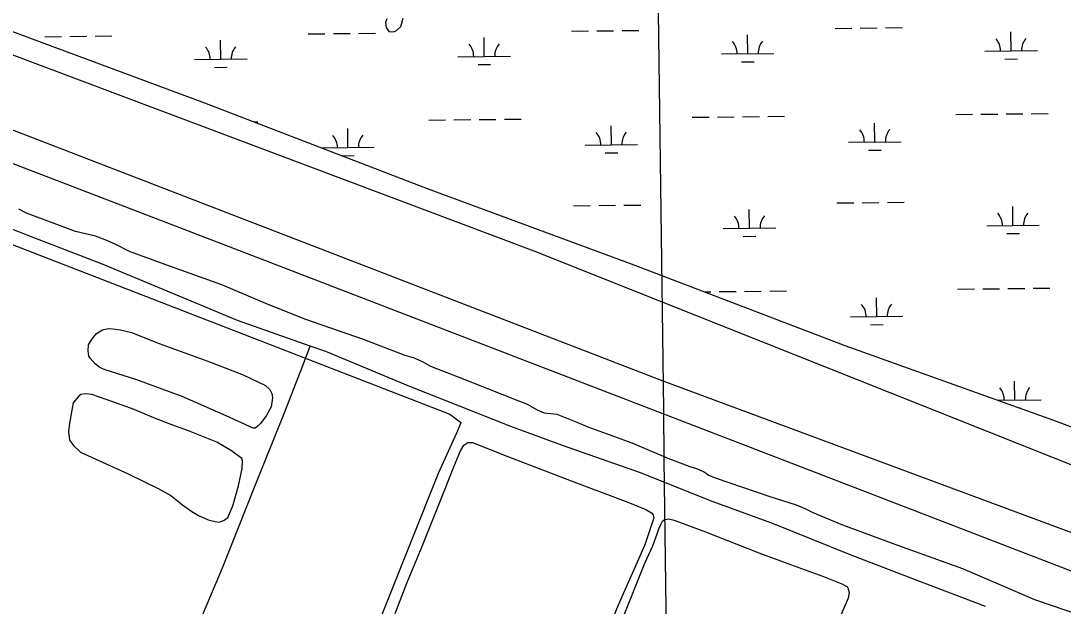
# Model space of a CAD drawing. Extents: x 3734862 to 3772949, y 391520 to 417239.
# Drawn here: x 3745610 to 3747596, y 410026 to 411141 of the extents above; entities that cross this region are included whole.
import ezdxf

# ---------------------------------------------------------------- set-up
doc = ezdxf.new("R2010")
doc.units = 0
for name, color, linetype in [('V-GRID-MAJR', 7, 'Continuous'), ('V-LEVE-TOET', 7, 'Continuous'), ('V-ROAD-CNTR', 7, 'Continuous'), ('V-SITE-VEGE', 7, 'Continuous'), ('V-TOPO-SHOR', 7, 'Continuous'), ('V-WETL-SWMP', 7, 'Continuous')]:
    doc.layers.add(name, color=color, linetype=linetype)

msp = doc.modelspace()

# ---------------------------------------------------------------- linework, layer by layer
at = {"layer": 'V-GRID-MAJR'}
msp.add_spline([(3747006.7490000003, 396956.275), (3746929.2090000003, 403013.981), (3746851.637, 409074.29000000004), (3746774.0640000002, 415134.602), (3746774.031, 415137.2)], degree=3, dxfattribs=at)
at = {"layer": 'V-LEVE-TOET'}
for points in [[(3745007.843, 411297.25800000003), (3746587.434, 410703.273), (3748006.055, 410138.781), (3748071.362, 410105.843)], [(3748011.265, 410017.928), (3746833.725, 410454.756), (3745460.977, 410984.521), (3744926.801, 411188.305)]]:
    msp.add_lwpolyline(points, dxfattribs=at)
at = {"layer": 'V-ROAD-CNTR'}
msp.add_lwpolyline([(3744107.446746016, 411440.79309265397), (3744832.3472962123, 411162.18764986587), (3746024.8509112, 410704.10556603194), (3747060.10884068, 410305.19536385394), (3748083.560793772, 409911.2581517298)], dxfattribs=at)
at = {"layer": 'V-SITE-VEGE'}
for points in [[(3743285.342, 411610.283), (3746426.988, 410392.01), (3746447.826, 410376.375), (3746448.203, 410375.789), (3746448.146, 410375.185), (3746439.827, 410355.67600000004), (3746405.291, 410278.751)], [(3746405.291, 410278.751), (3746146.383, 409631.233), (3746133.669, 409595.458), (3746133.68, 409594.762), (3746133.985, 409594.344), (3746163.769, 409570.45), (3746810.255, 409299.63300000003), (3746810.7630000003, 409299.158), (3746810.861, 409298.599), (3746807.83, 409271.836)]]:
    msp.add_lwpolyline(points, dxfattribs=at)
at = {"layer": 'V-TOPO-SHOR'}
for points in [[(3746307.004, 411145.119), (3746305.007, 411137.654), (3746306.269, 411128.728), (3746311.29, 411120.68200000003), (3746320.185, 411120.067), (3746325.852, 411122.78500000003), (3746333.9450000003, 411130.621), (3746338.414, 411146.012)], [(3747447.515, 410025.5), (3747317.8540000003, 410075.05100000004), (3747191.8340000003, 410123.367), (3747040.518, 410183.955), (3746927.144, 410225.446), (3746792.642, 410279.705), (3746641.637, 410332.13), (3746543.345, 410368.343), (3746348.001, 410445.79600000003), (3746190.9760000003, 410511.099), (3746161.5100000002, 410521.466), (3746022.985, 410570.19800000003), (3745889.011, 410625.844), (3745763.528, 410677.98), (3745636.818, 410727.17100000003), (3745462.443, 410795.328), (3745325.825, 410842.305), (3745124.734, 410916.14), (3744949.313, 410983.259), (3744794.531, 411045.598), (3744683.9390000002, 411088.119), (3744579.065, 411127.485)], [(3747632.992, 410007.201), (3747541.62, 410037.998), (3747404.713, 410097.479), (3747282.4930000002, 410141.093), (3747175.878, 410180.119), (3747127.3510000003, 410200.481), (3747115.569, 410206.09), (3747104.481, 410211.695), (3747087.669, 410218.544), (3747037.384, 410234.398), (3746933.532, 410269.767), (3746919.321, 410275.908), (3746912.7430000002, 410280.453), (3746902.521, 410285.534), (3746898.0160000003, 410287.465), (3746884.839, 410291.692), (3746843.4080000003, 410307.333), (3746774.7770000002, 410336.466), (3746690.699, 410367.05700000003), (3746669.7290000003, 410376.007), (3746647.369, 410384.79000000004), (3746631.598, 410391.45900000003), (3746625.347, 410391.836), (3746607.8200000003, 410393.996), (3746594.127, 410399.442), (3746573.69, 410411.169), (3746560.344, 410416.264), (3746456.688, 410457.015), (3746391.343, 410482.83400000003), (3746377.8340000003, 410490.36100000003), (3746360.1580000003, 410498.602), (3746342.469, 410503.718), (3746262.73, 410533.942), (3746152.8140000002, 410571.945), (3746081.404, 410600.916), (3745993.1890000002, 410638.298), (3745881.024, 410678.39400000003), (3745816.883, 410701.604), (3745789.855, 410715.442), (3745770.6180000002, 410723.689), (3745752.2460000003, 410730.892), (3745714.259, 410740.092), (3745620.58, 410774.826), (3745606.375, 410782.18200000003)], [(3746052.872, 410364.996), (3746000.926, 410388.544), (3745917.593, 410425.24700000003), (3745829.365, 410458.174), (3745770.8910000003, 410476.332), (3745760.61, 410480.715), (3745751.4220000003, 410487.805), (3745742.256, 410498.69), (3745739.56, 410502.49700000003), (3745737.9790000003, 410512.264), (3745739.114, 410523.645), (3745745.674, 410535.544), (3745754.394, 410545.806), (3745765.269, 410552.264), (3745776.123, 410554.92600000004), (3745785.339, 410554.34), (3745799.97, 410552.64900000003), (3745820.549, 410547.13300000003), (3745873.59, 410526.293), (3745971.5640000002, 410490.609), (3746033.809, 410466.473), (3746076.008, 410446.22000000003), (3746084.108, 410438.593), (3746087.8680000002, 410430.987), (3746089.457, 410422.846), (3746086.6720000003, 410406.05100000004), (3746077.376, 410388.743), (3746066.466, 410374.153), (3746058.844, 410367.139), (3746056.1240000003, 410364.982), (3746052.872, 410364.996)], [(3745933.762, 409956.521), (3745994.309, 410098.98), (3746055.43, 410252.897), (3746111.625, 410393.12200000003), (3746144.1240000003, 410476.496), (3746161.5100000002, 410521.466)], [(3746030.921, 410307.081), (3746011.469, 410321.808), (3745983.35, 410338.2), (3745929.23, 410360.132), (3745897.8340000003, 410371.659), (3745860.487, 410385.925), (3745825.855, 410400.72000000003), (3745786.877, 410414.45), (3745745.196, 410429.275), (3745733.816, 410430.412), (3745724.594, 410429.369), (3745720.782, 410426.13300000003), (3745709.881, 410413.17), (3745702.66, 410374.706), (3745700.96, 410358.449), (3745702.512, 410342.17600000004), (3745710.057, 410331.83900000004), (3745723.555, 410319.31), (3745814.458, 410278.235), (3745871.806, 410250.325), (3745895.602, 410237.205), (3745917.751, 410219.21400000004), (3745935.5870000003, 410206.664), (3745948.565, 410199.014), (3745966.96, 410190.257), (3745979.961, 410187.48600000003), (3745988.63, 410186.364), (3745997.322, 410190.12), (3746004.393, 410194.967), (3746013.71, 410217.155), (3746024.724, 410255.06), (3746031.38, 410288.102), (3746032.529, 410302.737), (3746030.921, 410307.081)], [(3746323.369, 410011.889), (3746345.611, 410070.021), (3746374.0160000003, 410138.776), (3746417.1, 410246.66500000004), (3746434.75, 410291.67600000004), (3746447.574, 410321.755), (3746454.194, 410332.601), (3746461.241, 410337.553), (3746470.5330000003, 410337.74), (3746537.7090000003, 410311.38), (3746658.273, 410264.83900000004), (3746766.399, 410224.473), (3746800.779, 410210.495), (3746811.17, 410203.878), (3746814.779, 410199.784), (3746815.659, 410194.341), (3746798.661, 410143.208), (3746747.84, 410027.87700000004), (3746707.517, 409929.266)], [(3746759.315, 410009.699), (3746798.9560000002, 410108.087), (3746814.287, 410141.326), (3746822.322, 410163.94800000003), (3746825.31, 410173.451), (3746828.971, 410181.594), (3746832.623, 410187.695), (3746835.355, 410190.4), (3746837.852, 410191.295), (3746843.973, 410192.401), (3746854.84, 410190.087), (3746914.1070000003, 410167.842), (3747016.116, 410127.50200000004), (3747076.063, 410105.253), (3747139.1780000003, 410082.536), (3747173.7830000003, 410068.786), (3747183.503, 410063.304), (3747185.3030000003, 410060.803), (3747187.757, 410052.183), (3747186.122, 410041.31200000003), (3747163.684, 409989.75200000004)]]:
    msp.add_lwpolyline(points, dxfattribs=at)
at = {"layer": 'V-WETL-SWMP'}
for p, q in [((3747161.214176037, 411126.79779500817), (3747193.2123779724, 411127.13578710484)), ((3747209.2114789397, 411127.3047831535), (3747241.209680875, 411127.64277524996)), ((3747257.208781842, 411127.8117712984), (3747289.206983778, 411128.14976339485)), ((3745655.574781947, 411110.89395714), (3745687.572983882, 411111.23194923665)), ((3745703.5720848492, 411111.40094528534), (3745735.5702867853, 411111.7389373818)), ((3745751.5693877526, 411111.9079334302), (3745783.567589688, 411112.2459255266)), ((3745990.890375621, 411068.0032542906), (3745990.5101321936, 411104.0012460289)), ((3746157.454579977, 411116.19523642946), (3746189.452781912, 411116.5332285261)), ((3746205.4518828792, 411116.7022245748), (3746237.4500848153, 411117.04021667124)), ((3746253.4491857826, 411117.2092127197), (3746285.4473877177, 411117.54720481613)), ((3746492.7701736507, 411073.3045335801), (3746492.3899302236, 411109.3025253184)), ((3746659.334378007, 411121.4965157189), (3746691.3325799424, 411121.8345078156)), ((3746707.3316809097, 411122.0035038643), (3746739.329882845, 411122.3414959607)), ((3746755.3289838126, 411122.51049200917), (3746787.327185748, 411122.8484841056)), ((3746994.6499716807, 411078.6058128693), (3746994.2697282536, 411114.60380460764)), ((3747496.5297697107, 411083.9070921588), (3747496.149526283, 411119.9050838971)), ((3747446.5325791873, 411083.3789795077), (3747546.5269602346, 411084.43520480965)), ((3745940.8931850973, 411067.4751416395), (3746040.887566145, 411068.53136694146)), ((3746442.7729831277, 411072.77642092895), (3746542.767364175, 411073.83264623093)), ((3746944.6527811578, 411078.0777002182), (3747044.6471622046, 411079.1339255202)), ((3747484.6934311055, 411068.3502059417), (3747508.692082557, 411068.60370001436)), ((3745979.0540370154, 411052.44636807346), (3746003.0526884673, 411052.69986214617)), ((3746480.933835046, 411057.74764736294), (3746504.932486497, 411058.00114143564)), ((3746982.813633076, 411063.0489266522), (3747006.812284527, 411063.3024207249)), ((3746054.0732793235, 410948.59294767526), (3746061.3107177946, 410948.6693956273)), ((3746387.2004051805, 410952.111718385), (3746419.198607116, 410952.4497104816)), ((3746435.197708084, 410952.61870652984), (3746467.195910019, 410952.95669862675)), ((3746483.195010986, 410953.12569467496), (3746515.193212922, 410953.46368677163)), ((3746531.1923138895, 410953.6326828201), (3746563.190515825, 410953.97067491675)), ((3746889.0802032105, 410957.41299767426), (3746921.0784051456, 410957.7509897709)), ((3746937.077506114, 410957.9199858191), (3746969.075708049, 410958.257977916)), ((3746985.074809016, 410958.4269739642), (3747017.073010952, 410958.7649660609)), ((3747033.0721119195, 410958.9339621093), (3747065.0703138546, 410959.271954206)), ((3747236.912640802, 410910.3422677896), (3747236.532397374, 410946.3402595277)), ((3747390.9600012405, 410962.7142769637), (3747422.9582031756, 410963.0522690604)), ((3747438.9573041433, 410963.2212651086), (3747470.955506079, 410963.5592572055)), ((3747486.954607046, 410963.72825325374), (3747518.9528089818, 410964.06624535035)), ((3747534.9519099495, 410964.2352413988), (3747566.9501118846, 410964.57323349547)), ((3746233.1530447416, 410899.7397092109), (3746232.7728013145, 410935.73770094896)), ((3746735.032842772, 410905.04098850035), (3746734.6525993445, 410941.03898023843)), ((3746685.0356522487, 410904.51287584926), (3746785.030033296, 410905.5691011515)), ((3747186.915450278, 410909.8141551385), (3747286.909831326, 410910.8703804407)), ((3746183.155854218, 410899.2115965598), (3746283.150235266, 410900.267821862)), ((3746723.196504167, 410889.48410228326), (3746747.195155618, 410889.7375963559)), ((3747225.0763021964, 410894.7853815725), (3747249.074953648, 410895.03887564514)), ((3746221.6926070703, 410884.1867935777), (3746245.3153575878, 410884.43631706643)), ((3746662.8481969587, 410788.84007401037), (3746694.8463988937, 410789.17806610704)), ((3746710.8454998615, 410789.3470621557), (3746742.8437017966, 410789.68505425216)), ((3746758.842802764, 410789.8540503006), (3746790.8410047, 410790.19204239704)), ((3747164.7279949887, 410794.1413532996), (3747196.7261969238, 410794.4793453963)), ((3747212.725297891, 410794.64834144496), (3747244.7234998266, 410794.9863335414)), ((3747260.722600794, 410795.15532958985), (3747292.7208027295, 410795.4933216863)), ((3747500.043588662, 410751.25065045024), (3747499.663345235, 410787.24864218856)), ((3746998.1637906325, 410745.94937116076), (3746997.783547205, 410781.9473628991)), ((3747450.046398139, 410750.72253779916), (3747550.0407791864, 410751.7787631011)), ((3746948.166600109, 410745.4212585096), (3747048.1609811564, 410746.4774838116)), ((3746986.3274520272, 410730.3924849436), (3747010.3261034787, 410730.6459790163)), ((3747488.2072500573, 410735.69376423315), (3747512.205901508, 410735.9472583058)), ((3747394.473820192, 410630.05783525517), (3747426.4720221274, 410630.39582735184)), ((3747442.471123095, 410630.56482340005), (3747474.46932503, 410630.90281549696)), ((3747490.468425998, 410631.0718115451), (3747522.4666279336, 410631.4098036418)), ((3747538.465728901, 410631.57879969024), (3747570.4639308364, 410631.9167917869)), ((3746912.515499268, 410624.9669834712), (3746924.5922240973, 410625.0945480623)), ((3746940.591325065, 410625.2635441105), (3746972.5895270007, 410625.6015362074)), ((3746988.588627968, 410625.77053225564), (3747020.5868299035, 410626.1085243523)), ((3747036.5859308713, 410626.27752040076), (3747068.5841328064, 410626.61551249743)), ((3747240.4264597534, 410577.685826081), (3747240.046216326, 410613.6838178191)), ((3747190.42926923, 410577.15771342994), (3747290.423650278, 410578.21393873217)), ((3747228.590121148, 410562.12893986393), (3747252.588772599, 410562.3824339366)), ((3747503.557407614, 410418.5942087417), (3747503.1771641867, 410454.59220048)), ((3747471.575950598, 410418.25639351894), (3747553.5545981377, 410419.1223213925)), ((3747513.556847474, 410403.2679705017), (3747515.71972046, 410403.29081659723))]:
    msp.add_line(p, q, dxfattribs=at)
for points in [[(3745447.983, 411174.686), (3745959.7120000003, 410984.852), (3746384.048, 410821.805), (3746777.904, 410676.606), (3747180.0530000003, 410522.34), (3747577.0500000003, 410380.60000000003), (3747851.977, 410277.262), (3748108.835, 410171.575), (3748274.356, 410097.603), (3748393.626, 410054.422), (3748489.735, 410023.893)], [(3746307.004, 411145.118), (3746305.007, 411137.653), (3746306.268, 411128.729), (3746311.291, 411120.681), (3746320.184, 411120.067), (3746325.852, 411122.786), (3746333.946, 411130.621), (3746338.414, 411146.011)]]:
    msp.add_lwpolyline(points, dxfattribs=at)
for centre, radius, start, end in [((3747441.28492266, 411083.79837898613), 35.24628790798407, 359.8333636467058, 41.37702198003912), ((3747551.764586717, 411084.96535872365), 35.246287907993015, 139.83336126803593, 181.37701960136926), ((3745935.6455285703, 411067.8945411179), 35.24628790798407, 359.8333636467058, 41.37702198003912), ((3746046.125192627, 411069.0615208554), 35.246287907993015, 139.83336126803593, 181.37701960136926), ((3746437.5253266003, 411073.1958204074), 35.24628790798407, 359.8333636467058, 41.37702198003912), ((3746548.004990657, 411074.36280014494), 35.246287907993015, 139.83336126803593, 181.37701960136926), ((3746939.40512463, 411078.49709969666), 35.24628790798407, 359.8333636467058, 41.37702198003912), ((3747049.884788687, 411079.6640794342), 35.246287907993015, 139.83336126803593, 181.37701960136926), ((3746679.7879957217, 410904.9322753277), 35.24628790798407, 359.8333636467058, 41.37702198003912), ((3746790.2676597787, 410906.0992550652), 35.246287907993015, 139.83336126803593, 181.37701960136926), ((3747181.6677937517, 410910.2335546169), 35.24628790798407, 359.8333636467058, 41.37702198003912), ((3747292.1474578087, 410911.40053435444), 35.246287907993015, 139.83336126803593, 181.37701960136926), ((3746177.908197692, 410899.6309960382), 35.24628790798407, 359.8333636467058, 41.37702198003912), ((3746288.387861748, 410900.7979757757), 35.246287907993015, 139.83336126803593, 181.37701960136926), ((3746942.9189435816, 410745.8406579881), 35.24628790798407, 359.8333636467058, 41.37702198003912), ((3747053.3986076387, 410747.0076377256), 35.246287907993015, 139.83336126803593, 181.37701960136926), ((3747444.7987416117, 410751.14193727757), 35.24628790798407, 359.8333636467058, 41.37702198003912), ((3747555.278405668, 410752.3089170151), 35.246287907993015, 139.83336126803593, 181.37701960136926), ((3747185.1816127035, 410577.57711290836), 35.24628790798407, 359.8333636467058, 41.37702198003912), ((3747295.66127676, 410578.7440926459), 35.246287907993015, 139.83336126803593, 181.37701960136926), ((3747448.312560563, 410418.485495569), 35.24628790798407, 359.8333636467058, 41.37702198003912), ((3747558.79222462, 410419.65247530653), 35.246287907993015, 139.83336126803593, 181.37701960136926)]:
    msp.add_arc(centre, radius, start, end, dxfattribs=at)

doc.saveas('drawing.dxf')
